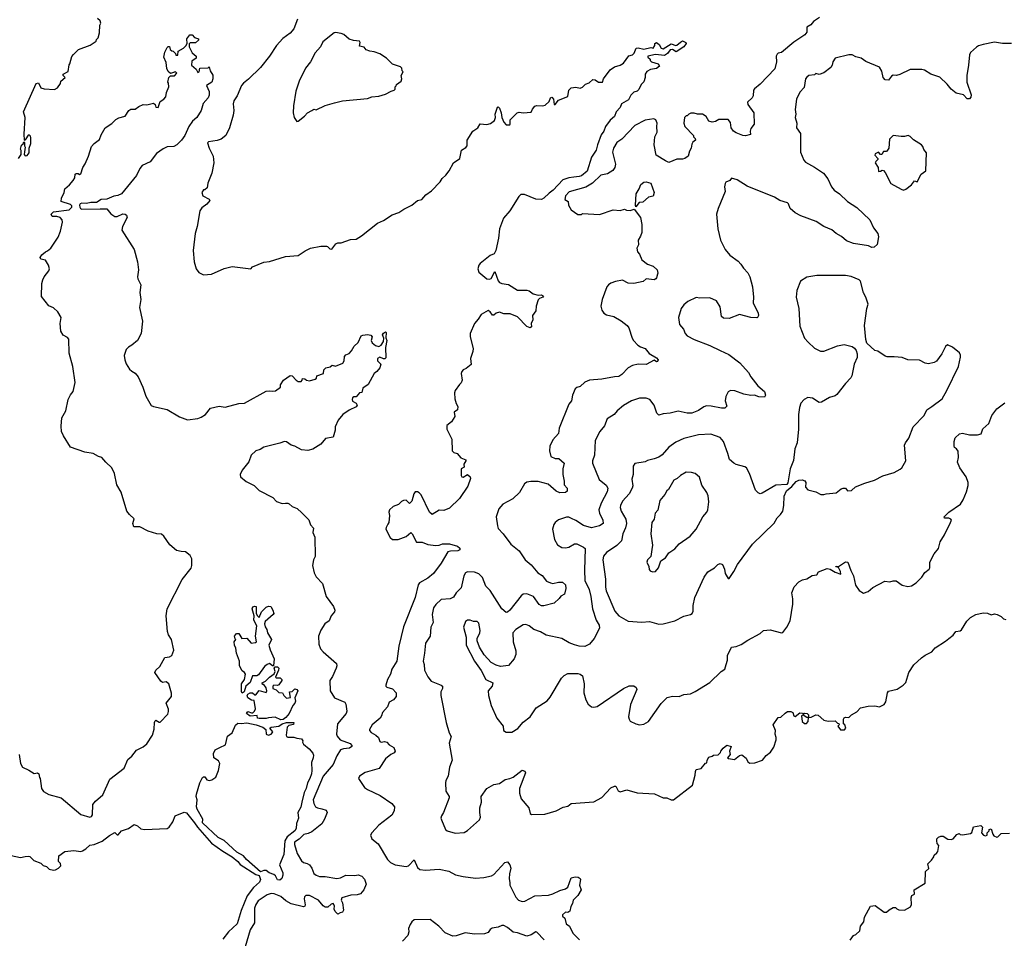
# Model space of a CAD drawing. Extents: x 2087054 to 2277909, y 548907 to 753496.
# Tile 387 of 444: x 2253369 to 2262022, y 641119 to 649194. Entities that reach past the tile are written whole.
import ezdxf

# ---------------------------------------------------------------- set-up
doc = ezdxf.new("R2010")
doc.units = 0

msp = doc.modelspace()

# ---------------------------------------------------------------- linework, layer by layer
at = {"layer": '0CON20XD'}
for points in [[(2253411.7, 648031.7), (2253408.3, 648008.3), (2253418.3, 647998.3), (2253435, 648000), (2253452.5, 648025), (2253452.5, 648065), (2253467.5, 648105), (2253467.5, 648155), (2253465, 648170), (2253455, 648180), (2253445, 648180), (2253421.7, 648148.3), (2253418.3, 648131.7), (2253410, 648135), (2253407.5, 648187.5), (2253418, 648335), (2253403.3, 648385), (2253515, 648632.5), (2253535, 648640), (2253554.1, 648594.1), (2253583, 648587), (2253675, 648580), (2253700, 648595), (2253727, 648633), (2253730, 648655), (2253770, 648685), (2253750, 648705), (2253750, 648715), (2253795, 648740), (2253803, 648797), (2253810, 648805), (2253828.3, 648871.7), (2253840.7, 648889.3), (2253885, 648932.5), (2253988.8, 648971.2), (2254040, 649005), (2254045, 649020), (2254060, 649035), (2254071.7, 649078.3), (2254072.5, 649145), (2254082.5, 649165), (2254077.5, 649185), (2254054.3, 649204.3)], [(2255811.1, 649198.9), (2255777.5, 649115), (2255747.1, 649075), (2255682.2, 649027.8), (2255627, 648967), (2255564.5, 648875), (2255485.4, 648774.7), (2255379.8, 648670.2), (2255335, 648636.7), (2255318.2, 648615), (2255280, 648525), (2255249.6, 648480.5), (2255244.3, 648455), (2255250.5, 648395), (2255245.7, 648355.7), (2255214.2, 648245), (2255180, 648175), (2255140, 648145), (2255105, 648132.5), (2255028.3, 648121.7), (2255018.3, 648111.7), (2255034, 648065), (2255070, 647995), (2255075.8, 647935), (2255058.8, 647845), (2255023, 647757), (2255017.5, 647715), (2254995, 647700), (2254985, 647700), (2254970, 647675), (2254977.5, 647645), (2255035, 647616), (2255038.8, 647605), (2255015, 647574), (2254969.2, 647540.8), (2254953.3, 647515), (2254928.8, 647375), (2254910.8, 647315), (2254894.2, 647165), (2254902, 647065), (2254918.8, 647005), (2254942.7, 646972.7), (2254985, 646951.2), (2255055, 646958), (2255165, 647005.8), (2255235, 647024), (2255400, 647005), (2255415, 647022.5), (2255515, 647063.3), (2255565, 647070), (2255705, 647113.8), (2255815, 647122.5), (2255876.4, 647163.6), (2255925, 647186.7), (2256015, 647202.5), (2256065, 647202.5), (2256075, 647200), (2256095, 647180), (2256111.7, 647178.3), (2256147, 647223), (2256165, 647232.5), (2256195, 647233.3), (2256275, 647262.5), (2256325, 647266.2), (2256374.3, 647295.7), (2256513.9, 647406.1), (2256565, 647430), (2256641.7, 647478.3), (2256700.7, 647499.3), (2256745, 647530), (2256815, 647563.3), (2256864.3, 647605.7), (2256903.3, 647615), (2256937.5, 647655), (2256988.7, 647691.3), (2257065, 647770), (2257081.7, 647798.3), (2257115, 647826.7), (2257143.8, 647865), (2257182, 647935), (2257237.5, 647975), (2257252.3, 648047.7), (2257288.8, 648071.2), (2257300, 648085), (2257301.2, 648135), (2257352.5, 648215), (2257395.9, 648244.1), (2257415, 648277.5), (2257475, 648272.5), (2257507, 648283), (2257543, 648307), (2257551.2, 648335), (2257548, 648365), (2257567.5, 648425), (2257575, 648428.8), (2257585, 648417.5), (2257601.2, 648375), (2257606.2, 648335), (2257625, 648292.5), (2257645, 648270), (2257675, 648270), (2257680, 648275), (2257680, 648315), (2257700, 648335), (2257740, 648375), (2257758.3, 648381.7), (2257795, 648376.7), (2257865, 648380), (2257875, 648407.5), (2257896.4, 648433.6), (2257915, 648440), (2257965, 648437.5), (2257986.1, 648443.9), (2258022.5, 648475), (2258033.9, 648506.1), (2258045, 648512.5), (2258060, 648495), (2258065, 648450), (2258075, 648447.5), (2258105, 648487.5), (2258185, 648520), (2258193.8, 648575), (2258215, 648596.7), (2258255, 648600), (2258295, 648593.3), (2258315, 648600), (2258341.2, 648628.8), (2258375, 648640), (2258405, 648670), (2258425, 648666.7), (2258455, 648643.8), (2258490, 648645), (2258500, 648675), (2258558.8, 648755), (2258595, 648780), (2258645.8, 648794.2), (2258675, 648812), (2258722.9, 648877.1), (2258755, 648886.2), (2258769.6, 648900.5), (2258787.5, 648945), (2258805, 648948), (2258855, 648936.2), (2258915, 648950), (2258937, 648943), (2258951.7, 648968.3), (2258950, 648985), (2258965, 648992.5), (2258987.5, 648975), (2259006.7, 648945), (2259025, 648939.2), (2259095, 648981.4), (2259135, 648966.7), (2259145, 648970), (2259175, 648997.5), (2259195, 649007.5), (2259222.5, 648995), (2259226.4, 648986.4), (2259205.6, 648954.4), (2259138.3, 648911.7), (2259105, 648931.2), (2259085, 648930), (2259061.7, 648898.3), (2259035, 648880), (2258955, 648888.8), (2258890, 648875), (2258890, 648865), (2258908.3, 648848.3), (2258910, 648835), (2258920, 648825), (2258980, 648805), (2258992.5, 648785), (2258965.8, 648764.2), (2258913.6, 648756.4), (2258880.4, 648739.5), (2258866.2, 648715), (2258865.8, 648685), (2258855, 648647.5), (2258830, 648625), (2258810.3, 648579.7), (2258795, 648566), (2258765, 648558), (2258739.1, 648530.9), (2258719.6, 648490.4), (2258657.5, 648455), (2258647.2, 648422.8), (2258610.8, 648385), (2258595, 648344.2), (2258559.1, 648310.9), (2258517.5, 648255), (2258503.8, 648215), (2258479.2, 648180.8), (2258445.4, 648095), (2258435, 648048), (2258395.4, 647984.6), (2258355, 647864.2), (2258305, 647823.2), (2258284.7, 647815.3), (2258238.8, 647811.2), (2258194.5, 647805.5), (2258143.3, 647786.7), (2258058.5, 647695), (2258020.9, 647669.1), (2257975.5, 647625), (2257955, 647614.6), (2257905, 647617.3), (2257805, 647658.2), (2257772.2, 647657.8), (2257755, 647639.4), (2257677.1, 647512.9), (2257621.7, 647448.3), (2257585.4, 647355), (2257576.4, 647275), (2257552.5, 647165), (2257540, 647135), (2257505, 647121.2), (2257415, 647052.5), (2257402.9, 647035), (2257396, 647005), (2257404, 646975), (2257475.6, 646915.6), (2257496.9, 646913.1), (2257511.2, 646918.8), (2257545, 646980), (2257575, 646900), (2257585, 646884), (2257605.7, 646875.7), (2257665, 646866.9), (2257745, 646815.7), (2257826.1, 646816.1), (2257845, 646810), (2257880, 646785), (2257925, 646773.3), (2257955.9, 646775.9), (2257972.5, 646765), (2257966.7, 646755), (2257936, 646744), (2257925, 646732.5), (2257908, 646675), (2257906.2, 646635), (2257876.2, 646595), (2257877.5, 646555), (2257863.8, 646525), (2257867.5, 646495), (2257855, 646486.7), (2257825, 646497.5), (2257745, 646583.3), (2257679.3, 646609.3), (2257625, 646608.8), (2257585, 646624), (2257557.5, 646615), (2257535, 646597.5), (2257525, 646597.5), (2257503.8, 646625), (2257485, 646638), (2257425.9, 646604.1), (2257398.8, 646561.2), (2257365, 646523.3), (2257328, 646435), (2257327.5, 646405), (2257354, 646305), (2257352.3, 646277.7), (2257330.6, 646215), (2257336.4, 646163.6), (2257293.3, 646126.7), (2257265, 646116), (2257255, 646102.5), (2257250, 646085), (2257257.5, 646025), (2257248.3, 646001.7), (2257235, 645987.5), (2257196.7, 645935), (2257191.2, 645915), (2257191.7, 645861.7), (2257205, 645820), (2257220, 645795), (2257217.5, 645765), (2257187.5, 645745), (2257192.5, 645705), (2257165, 645660), (2257123, 645627), (2257122.5, 645595), (2257166.4, 645506.4), (2257170, 645405), (2257185, 645390), (2257215, 645380), (2257245, 645343.3), (2257290, 645325), (2257290, 645315), (2257271.7, 645288.3), (2257275, 645260), (2257250, 645245), (2257248.3, 645188.3), (2257255, 645176.7), (2257265, 645173.3), (2257305, 645197.5), (2257326.7, 645175), (2257329.3, 645160.7), (2257306.7, 645095), (2257235, 644986.7), (2257145, 644901.2), (2257095, 644881.2), (2257055, 644882.5), (2256995, 644843.3), (2256970, 644865), (2256896.1, 645016.1), (2256880, 645035), (2256865, 645042.5), (2256845, 645042.5), (2256832.7, 645027.3), (2256815, 644962.5), (2256795, 644940), (2256765, 644970), (2256743, 644967), (2256725, 644960), (2256697, 644933), (2256650, 644915), (2256620, 644885), (2256612.5, 644865), (2256617.5, 644835), (2256612.5, 644775), (2256605, 644760), (2256588.3, 644731.7), (2256587.5, 644715), (2256623.9, 644643.9), (2256645, 644626.2), (2256695, 644626), (2256765, 644650.8), (2256805, 644686.7), (2256819.2, 644675), (2256855, 644602), (2256905, 644600.8), (2256955, 644581.4), (2257025, 644571.5), (2257055.9, 644574.1), (2257085, 644586.9), (2257145, 644587.8), (2257217.6, 644567.6), (2257238.3, 644548.3), (2257236.2, 644535), (2257220, 644525), (2257155, 644522.9), (2257130.8, 644515), (2257074, 644416), (2257005, 644326), (2256955, 644285.7), (2256882, 644245), (2256871.9, 644225), (2256845.3, 644114.7), (2256742.4, 643857.6), (2256702.4, 643687.6), (2256683.3, 643555), (2256638.8, 643485), (2256627.5, 643442.5), (2256600, 643395), (2256586.7, 643345), (2256586.7, 643335), (2256595, 643326.7), (2256645, 643313.3), (2256676.5, 643276.5), (2256677.5, 643245), (2256655, 643216), (2256616, 643195), (2256602, 643155), (2256556.7, 643105), (2256550, 643075), (2256536.7, 643055), (2256467.8, 642995), (2256444.5, 642955), (2256444.6, 642944.6), (2256457.2, 642927.2), (2256499.2, 642905), (2256521.4, 642885), (2256535, 642850), (2256545, 642844.4), (2256575, 642850), (2256594.1, 642844.1), (2256615, 642820), (2256657, 642797), (2256670, 642765), (2256660.3, 642749.7), (2256631.2, 642735), (2256585, 642696.7), (2256527.3, 642612.7), (2256404.2, 642575.8), (2256356.4, 642543.6), (2256347.5, 642525), (2256398.8, 642445), (2256425, 642426), (2256535.5, 642375.5), (2256638.8, 642305), (2256662, 642275), (2256660.4, 642239.5), (2256638.3, 642201.7), (2256526.2, 642115), (2256465, 642046.7), (2256453.3, 642025), (2256463.3, 641995), (2256519.1, 641949.1), (2256602.4, 641812.4), (2256628.8, 641785), (2256667.5, 641765), (2256765, 641750.6), (2256785, 641757.1), (2256835, 641810), (2256865, 641741.4), (2256885, 641724.6), (2256935, 641717.3), (2257055, 641726.7), (2257139.1, 641709.1), (2257197.9, 641677.9), (2257265, 641663.5)], [(2260396.2, 649215), (2260345, 649178.8), (2260320.4, 649149.5), (2260285, 649128.8), (2260285.8, 649085), (2260268.1, 649061.9), (2260172.6, 648997.4), (2260065, 648906.2), (2260035, 648900), (2260025, 648892), (2260016.9, 648875), (2260019.4, 648825), (2260005, 648763.8), (2259875, 648626.7), (2259825, 648587.5), (2259816.7, 648575), (2259813.3, 648525), (2259805, 648507.5), (2259765, 648470), (2259769.3, 648449.3), (2259822, 648375), (2259823, 648277), (2259793, 648237), (2259787.5, 648215), (2259790, 648185), (2259747.5, 648172.5), (2259725, 648177.5), (2259665, 648198.8), (2259641.2, 648215), (2259621.2, 648245), (2259615, 648290), (2259595, 648317.5), (2259513.9, 648316.1), (2259485, 648298.8), (2259454.1, 648294.1), (2259425, 648302.5), (2259403, 648343), (2259370, 648365), (2259325, 648363.3), (2259295, 648372.5), (2259268.3, 648371.7), (2259250, 648365), (2259235, 648350), (2259225, 648350), (2259210, 648335), (2259206.7, 648285), (2259213.8, 648255), (2259290, 648175), (2259290, 648165), (2259305, 648150), (2259307.5, 648135), (2259283.6, 648116.4), (2259275, 648100), (2259270, 648065), (2259255, 648040), (2259243.3, 647995), (2259215, 647973.3), (2259193, 647967), (2259145, 647967.5), (2259075, 647940), (2259045, 647952.5), (2258963.6, 648003.6), (2258946.2, 648095), (2258950.8, 648165), (2258970, 648205), (2258967.5, 648255), (2258972.5, 648285), (2258960, 648315), (2258941.7, 648321.7), (2258865, 648310), (2258776, 648265), (2258659.2, 648145), (2258616.9, 648115), (2258587.8, 648065), (2258579.7, 648030.3), (2258604.3, 647925), (2258599.2, 647895), (2258581.7, 647868.3), (2258535, 647838.6), (2258475, 647826.7), (2258403.8, 647756.2), (2258345, 647721.5), (2258197.9, 647682.1), (2258165.8, 647645), (2258160, 647615), (2258190, 647595), (2258192.5, 647565), (2258215, 647522.5), (2258275, 647482.5), (2258305, 647482.5), (2258315, 647490), (2258465, 647482.5), (2258585, 647523.3), (2258645, 647517.5), (2258685, 647530), (2258700.7, 647520.7), (2258735, 647516.7), (2258768.3, 647528.3), (2258823.3, 647455), (2258837.5, 647395), (2258836.1, 647323.9), (2258825, 647290), (2258803.9, 647256.1), (2258805.9, 647214.1), (2258793.8, 647185), (2258798.8, 647155), (2258815, 647132.5), (2258835, 647083.3), (2258885, 647043.8), (2258935, 647026.7), (2258972.5, 646995), (2258977.5, 646965), (2258973, 646957), (2258966.7, 646925), (2258960, 646915), (2258945, 646908.8), (2258875, 646916.2), (2258847.3, 646892.7), (2258765, 646875.8), (2258715, 646878), (2258665, 646903.3), (2258605, 646893.3), (2258565, 646878.8), (2258543.3, 646865), (2258528, 646845), (2258486.7, 646735), (2258477.5, 646675), (2258485, 646640), (2258502.5, 646615), (2258525, 646601.2), (2258590, 646585), (2258655, 646545.8), (2258706.7, 646505), (2258721.2, 646485), (2258751.2, 646395), (2258764, 646375), (2258802.6, 646332.6), (2258825, 646318), (2258866.7, 646305), (2258901.2, 646261.2), (2258965, 646222.5), (2258980, 646205), (2258975, 646190), (2258965, 646187.5), (2258945, 646200), (2258875, 646162.5), (2258805, 646166), (2258754.3, 646155.7), (2258715.7, 646134.3), (2258661.2, 646075), (2258635, 646057.5), (2258595, 646056.2), (2258483.6, 646033.6), (2258377.5, 646025), (2258335, 646006.7), (2258295, 645971.2), (2258265, 645961.2), (2258251.2, 645948.8), (2258227.7, 645892.3), (2258218.8, 645845), (2258194.4, 645815.6), (2258110, 645605), (2258103.9, 645556.1), (2258055, 645500), (2258029.2, 645445), (2258026, 645405), (2258037.5, 645355), (2258075, 645336.7), (2258107.7, 645337.7), (2258153.8, 645295), (2258142.5, 645245), (2258141.4, 645195), (2258153.6, 645136.4), (2258153.3, 645105), (2258178.8, 645075), (2258180.7, 645049.3), (2258165, 645038), (2258115, 645034.2), (2258085, 645050.8), (2258011.9, 645111.9), (2257925, 645134.4), (2257860, 645135), (2257825, 645127.5), (2257806.2, 645115), (2257761.7, 645038.3), (2257701.7, 644981.7), (2257615, 644936.7), (2257580, 644895), (2257556.4, 644823.6), (2257566.7, 644745), (2257575, 644722.5), (2257618.8, 644675), (2257683.8, 644585), (2257759.2, 644525), (2257810.8, 644445), (2257862.6, 644402.6), (2257922.4, 644332.4), (2257959.7, 644309.7), (2257999.7, 644259.7), (2258032.6, 644242.6), (2258055, 644239.4), (2258105, 644250), (2258138.8, 644248.8), (2258165.7, 644225), (2258169.2, 644195), (2258157.5, 644145), (2258125, 644127.5), (2258110, 644105), (2258065.8, 644064.2), (2257975, 644040.6), (2257955, 644041.4), (2257935, 644054.3), (2257885, 644122.9), (2257825, 644145.8), (2257795, 644145.7), (2257775, 644130.8), (2257676, 644004), (2257656.2, 643985), (2257645, 643984.3), (2257605, 644016.2), (2257505, 644178), (2257465.5, 644215.5), (2257435, 644292), (2257405, 644324.2), (2257365, 644338.9), (2257305, 644340.8), (2257287.9, 644332.1), (2257273.6, 644305), (2257250.1, 644199.9), (2257204.6, 644155.4), (2257181.7, 644118.3), (2257153.5, 644103.5), (2257073.7, 644096.3), (2257025.5, 644054.5), (2257005.6, 644024.4), (2256992.9, 643965), (2257002.5, 643895), (2256982.2, 643855), (2256975.5, 643775), (2256934.2, 643715), (2256927.8, 643625), (2256914.5, 643555), (2256924.3, 643525), (2256927.1, 643475), (2256955, 643416.2), (2256985, 643379.4), (2257074, 643345), (2257084, 643335), (2257085.8, 643315), (2257068.6, 643285), (2257070, 643255), (2257117.3, 643017.3), (2257144, 642925), (2257161.7, 642891.7), (2257142.9, 642835), (2257169.2, 642685), (2257146, 642625), (2257133.3, 642545), (2257113.3, 642505), (2257110, 642485), (2257113.6, 642413.6), (2257142.5, 642365), (2257142.5, 642355), (2257093.3, 642225), (2257076.7, 642195), (2257070, 642175), (2257075, 642160), (2257112.5, 642075), (2257125, 642062.5), (2257195, 642043.3), (2257275, 642050), (2257305, 642066.7), (2257410.4, 642159.5), (2257417.5, 642185), (2257411.4, 642225), (2257413.5, 642266.5), (2257426.5, 642315), (2257425.7, 642365), (2257474.3, 642435.7), (2257535, 642471.2), (2257585, 642479.2), (2257635, 642515.8), (2257675, 642522.9), (2257705, 642535.8), (2257785, 642596.7), (2257809.3, 642589.3), (2257813.3, 642575), (2257761.5, 642435), (2257761.5, 642395), (2257775, 642344), (2257843.3, 642265), (2257856.4, 642216.4), (2257866.7, 642206.7), (2257985, 642210), (2258085, 642240.6), (2258145, 642272.9), (2258185, 642282), (2258215, 642303.8), (2258415, 642320), (2258485, 642357.5), (2258565, 642443.3), (2258595, 642457.5), (2258607, 642457)], [(2253363.9, 642733.9), (2253376.7, 642655), (2253392.5, 642625), (2253448.3, 642598.3), (2253495, 642567.5), (2253525, 642572.5), (2253537.5, 642565), (2253543, 642533), (2253550, 642525), (2253560, 642435), (2253578.3, 642408.3), (2253624.2, 642384.2), (2253735, 642353.8), (2253905, 642207.1), (2253986.9, 642183.1), (2253999.7, 642190.3), (2254008, 642205), (2254013.3, 642295), (2254036.1, 642323.9), (2254100.4, 642379.5), (2254161.2, 642518.8), (2254287.5, 642615), (2254319.7, 642690.3), (2254355, 642721.2), (2254396.8, 642773.2), (2254455, 642802.5), (2254485, 642828), (2254536.5, 642903.5), (2254551.2, 642958.8), (2254553.2, 643016.8), (2254558.8, 643031.2), (2254565, 643036), (2254595, 643019.2), (2254605, 643020), (2254671.2, 643088.8), (2254677.7, 643112.3), (2254676, 643134), (2254656.2, 643185), (2254702.5, 643245), (2254702.5, 643275), (2254680, 643355), (2254655, 643372.5), (2254625, 643368.8), (2254608.3, 643378.3), (2254556, 643455), (2254565, 643476.7), (2254600.7, 643509.3), (2254645, 643587.5), (2254687, 643593), (2254706.2, 643603.8), (2254723, 643653), (2254703.3, 643745), (2254676.4, 643786.4), (2254666.7, 643815), (2254657.5, 643955), (2254666.4, 644015), (2254797.8, 644272.2), (2254875, 644374), (2254883.1, 644395), (2254881.8, 644455), (2254867.9, 644485), (2254825, 644515.3), (2254788.2, 644518.2), (2254748.3, 644528.3), (2254688.8, 644578.8), (2254635, 644654.5), (2254615, 644671.8), (2254575, 644674.6), (2254496.7, 644696.7), (2254425, 644735.8), (2254372.5, 644735), (2254364.1, 644764.1), (2254375.8, 644805.8), (2254334.1, 644844.1), (2254311.1, 644875), (2254262.3, 645042.3), (2254223.3, 645105), (2254201.2, 645205), (2254177.5, 645255), (2254124.7, 645304.7), (2254092, 645345), (2254063, 645353.1), (2254015, 645380.5), (2253942.1, 645392.1), (2253815, 645436.2), (2253752.9, 645535), (2253737.5, 645575), (2253735, 645620), (2253740.8, 645695), (2253773.2, 645756.8), (2253794, 645855), (2253815, 645896.7), (2253838, 645925), (2253857.5, 646005), (2253835.9, 646145), (2253802.6, 646262.6), (2253800.6, 646385), (2253790.7, 646400.7), (2253750.8, 646420.8), (2253732, 646455), (2253726.2, 646525), (2253735, 646577.5), (2253705.8, 646625), (2253665, 646660), (2253625, 646679.2), (2253561.7, 646761.7), (2253564.5, 646875), (2253571.4, 646908.6), (2253582.9, 646935), (2253625, 646987.5), (2253630.8, 647005), (2253623.6, 647035), (2253595, 647080.8), (2253555, 647090.6), (2253548.9, 647105), (2253565, 647128.6), (2253596.2, 647155), (2253615, 647162.5), (2253643.1, 647186.9), (2253706.4, 647283.6), (2253726.6, 647335), (2253745.3, 647415), (2253742.5, 647435), (2253725.3, 647455.3), (2253695.4, 647464.6), (2253655, 647464.5), (2253645.8, 647485), (2253666.7, 647505), (2253805, 647523.1), (2253828.4, 647545), (2253826.9, 647556.9), (2253815, 647569.2), (2253732.5, 647595), (2253736, 647625), (2253758.8, 647675), (2253765, 647707.5), (2253808.3, 647741.7), (2253840.4, 647779.5), (2253853.3, 647805), (2253857.5, 647835), (2253865, 647842.5), (2253881.7, 647841.7), (2253895, 647833.3), (2253905, 647840), (2253924, 647895), (2253945, 647926.7), (2253974.2, 647995), (2254000.7, 648079.3), (2254023, 648107), (2254069.8, 648140.2), (2254085, 648181.2), (2254120, 648245), (2254178.3, 648281.7), (2254215, 648318), (2254240.7, 648330.7), (2254297.5, 648345), (2254327.5, 648395), (2254345, 648406.7), (2254385, 648407.5), (2254415, 648430), (2254455, 648447.5), (2254485, 648446.7), (2254545, 648460), (2254558.3, 648448.3), (2254564.1, 648424.1), (2254585, 648423.3), (2254603.3, 648475), (2254635.6, 648494.4), (2254653.8, 648515), (2254660, 648555), (2254680, 648605), (2254677.5, 648635), (2254670, 648645), (2254680, 648685), (2254695, 648700), (2254728.3, 648701.7), (2254750, 648725), (2254735, 648740), (2254728.3, 648731.7), (2254695, 648720), (2254675, 648740), (2254663.3, 648765), (2254657, 648817), (2254636.7, 648865), (2254645, 648910), (2254665, 648950), (2254675, 648960), (2254685, 648960), (2254691.7, 648931.7), (2254705, 648920), (2254718.3, 648918.3), (2254738.3, 648898.3), (2254741.7, 648881.7), (2254758.3, 648881.7), (2254761.7, 648918.3), (2254810, 648945), (2254830, 648965), (2254840, 648985), (2254837.5, 649025), (2254865, 649060), (2254885, 649060), (2254905, 649037.5), (2254940, 649025), (2254940, 649015), (2254915, 648990), (2254868.3, 648991.7), (2254858.3, 648981.7), (2254857.5, 648955), (2254883.9, 648903.9), (2254920, 648875), (2254920, 648855), (2254881.7, 648828.3), (2254880, 648795), (2254920, 648760), (2254935, 648730), (2254947.5, 648735), (2254951.7, 648768.3), (2255025, 648770), (2255035, 648780), (2255042.5, 648745), (2255065, 648707.5), (2255066.9, 648675), (2255058.8, 648645), (2255010, 648615), (2255033.8, 648563.8), (2255035, 648530), (2255025, 648506), (2254982.5, 648457.5), (2254964.3, 648395), (2254925, 648333.3), (2254886.7, 648303.3), (2254854.2, 648255.8), (2254820.8, 648175), (2254792, 648135), (2254750, 648095), (2254725, 648080.6), (2254665, 648076), (2254630.3, 648059.7), (2254571.3, 648018.7), (2254515.8, 647944.2), (2254445, 647912.5), (2254424.1, 647885.9), (2254396.2, 647825), (2254265, 647662.5), (2254231.7, 647648.3), (2254195, 647642), (2254135, 647615.8), (2254085, 647612.5), (2254045, 647586.8), (2253995, 647587.8), (2253955, 647578.8), (2253915, 647582.9), (2253900.5, 647575), (2253894.6, 647565), (2253896.4, 647545), (2253903.6, 647533.6), (2253915, 647529.1), (2254076.9, 647533.1), (2254135, 647533.1), (2254169.1, 647489.1), (2254205, 647463.8), (2254225, 647463.3), (2254275, 647488), (2254295, 647486.2), (2254306.7, 647475), (2254313.3, 647455), (2254272.3, 647377.7), (2254266.7, 647345), (2254374.2, 647174.2), (2254405.8, 647065), (2254411.9, 646995), (2254404.3, 646934.3), (2254407.5, 646915), (2254434.2, 646865), (2254424.3, 646795), (2254434.5, 646735), (2254422.9, 646665), (2254447.8, 646545), (2254437.1, 646435), (2254403.3, 646375), (2254355, 646332.5), (2254325, 646316), (2254305.7, 646294.3), (2254287.9, 646242.1), (2254291.8, 646205), (2254305, 646170), (2254335, 646123.3), (2254355, 646103.5), (2254385, 646086.7), (2254409.6, 646055), (2254451.8, 645965), (2254477.5, 645885), (2254525, 645804.2), (2254545, 645794.2), (2254665, 645767.5), (2254772.3, 645702.3), (2254845, 645678), (2254935, 645687.1), (2254965, 645700.8), (2255002, 645725), (2255045, 645780), (2255122.5, 645797.5), (2255175, 645786.9), (2255295, 645820), (2255345, 645822.5), (2255535, 645930), (2255563, 645933), (2255595, 645927.5), (2255617.7, 645932.3), (2255660, 645965), (2255660, 645985), (2255687.5, 646025), (2255745, 646066.7), (2255765, 646062.5), (2255797.5, 646025), (2255815, 646013.8), (2255842.5, 646015), (2255852.5, 646025), (2255855, 646040), (2255875, 646037.5), (2255890, 646025), (2255915, 646020), (2255966, 646034), (2255976.2, 646043.8), (2255980, 646065), (2256037.5, 646085), (2256043, 646117), (2256060, 646135), (2256096.2, 646143.8), (2256115, 646157.5), (2256145, 646147.5), (2256208.8, 646175), (2256221.2, 646195), (2256222.5, 646235), (2256235, 646247.5), (2256265, 646260), (2256286.4, 646283.6), (2256307.5, 646325), (2256343.6, 646356.4), (2256370, 646415), (2256385, 646422.5), (2256425, 646426.7), (2256455, 646422.5), (2256467.5, 646405), (2256458.8, 646375), (2256466.2, 646355), (2256495, 646330), (2256525, 646321.2), (2256547.1, 646332.9), (2256566.7, 646365), (2256570, 646395), (2256557.5, 646425), (2256565, 646437.5), (2256585, 646450), (2256590, 646445), (2256587, 646397), (2256596.7, 646375), (2256583, 646313), (2256587, 646223), (2256577, 646213), (2256565, 646212.5), (2256535, 646227.5), (2256513.9, 646216.1), (2256513.3, 646195), (2256542.5, 646165), (2256533.3, 646135), (2256507.7, 646102.3), (2256483.3, 646085), (2256431.7, 645988.3), (2256386, 645955), (2256375, 645916.7), (2256355, 645914), (2256325, 645880), (2256305, 645878), (2256295, 645870), (2256290.8, 645855), (2256295, 645840), (2256325, 645823.8), (2256336, 645805), (2256325, 645790), (2256265, 645761.2), (2256208.8, 645725), (2256167.3, 645672.7), (2256142.5, 645615), (2256142.5, 645585), (2256123.3, 645525), (2256056.2, 645513.8), (2256015.9, 645464.1), (2255945, 645418), (2255902.7, 645407.3), (2255844.4, 645414.4), (2255787.5, 645445), (2255755, 645454.3), (2255715, 645484.4), (2255695, 645486.8), (2255655, 645470.4), (2255514.4, 645435.6), (2255483.4, 645416.6), (2255445, 645404), (2255402.7, 645365), (2255381.7, 645308.3), (2255325.5, 645235), (2255308, 645195), (2255310, 645175), (2255360.6, 645135), (2255428.3, 645098.3), (2255475, 645055.6), (2255595, 644995.5), (2255625, 644957.8), (2255675, 644940.5), (2255705, 644943.5), (2255724.5, 644944.5), (2255738.2, 644938.2), (2255764, 644915), (2255806.3, 644896.3), (2255849.8, 644859.8), (2255909.3, 644799.2), (2255925, 644753.8), (2255951.2, 644725), (2255944.4, 644685), (2255962.1, 644645), (2255964.4, 644475.6), (2255952.2, 644445), (2255943.6, 644395), (2255957, 644333), (2255975, 644295.6), (2256029.3, 644239.3), (2256062.9, 644125), (2256126.1, 644035), (2256138.5, 644005), (2256135, 643988), (2256107.5, 643955), (2256088.8, 643911.2), (2256051.4, 643885), (2256015, 643828), (2255995.3, 643775), (2255997.2, 643705), (2256012.9, 643665), (2256035, 643636.7), (2256154.6, 643534.5), (2256157.3, 643515), (2256150.8, 643495), (2256118.3, 643421.7), (2256094.6, 643385), (2256097.1, 643295), (2256135, 643232.9), (2256227.5, 643195), (2256236.6, 643176.6), (2256243.8, 643115), (2256237.5, 643095), (2256162.2, 643005), (2256153.1, 642915), (2256159.2, 642895), (2256184, 642865), (2256272.5, 642832.5), (2256287.9, 642815), (2256287.5, 642805), (2256268.3, 642791.7), (2256213.3, 642785), (2256189.4, 642775), (2256157, 642723), (2256122.5, 642647.5), (2256036.5, 642545), (2255948.8, 642335), (2255953.8, 642303.8), (2255970, 642275), (2255985.5, 642265.5), (2256025, 642257.5)], [(2255805, 648300), (2255815, 648302.5), (2255871.2, 648345), (2255898.8, 648375), (2255935, 648397.5), (2255955, 648407.5), (2255975, 648402.5), (2256055, 648438.8), (2256135, 648463.8), (2256205, 648481.2), (2256425, 648502.5), (2256465, 648517.5), (2256525, 648522.5), (2256585, 648540), (2256633, 648567), (2256660, 648575), (2256670, 648585), (2256670, 648605), (2256678.3, 648611.7), (2256680, 648625), (2256720, 648655), (2256727.5, 648675), (2256720, 648705), (2256740, 648735), (2256730, 648745), (2256728.3, 648768.3), (2256715, 648780), (2256645, 648802.5), (2256592.5, 648855), (2256533.6, 648893.6), (2256485, 648912.5), (2256445, 648917.5), (2256415, 648930), (2256395, 648952.5), (2256355, 648962.5), (2256360, 648995), (2256356.2, 649006.2), (2256302.3, 649012.3), (2256265, 649023.8), (2256217.5, 649065), (2256195, 649073.8), (2256145, 649081.2), (2256132.3, 649077.7), (2256031.7, 648998.3), (2256013.3, 648955), (2255965.9, 648904.1), (2255926, 648824), (2255880.4, 648769.5), (2255826.2, 648655), (2255796.2, 648565), (2255773.9, 648436.1), (2255772.5, 648375), (2255780, 648335), (2255805, 648300)], [(2262083.9, 648986.1), (2262005, 648983.8), (2261935, 648996.2), (2261835, 648975.7), (2261795, 648964.2), (2261777.8, 648952.2), (2261726, 648905), (2261715, 648886.7), (2261708.4, 648795), (2261692.5, 648702.5), (2261692.9, 648645), (2261730.8, 648535), (2261727.7, 648512.3), (2261715, 648500), (2261695, 648497.5), (2261663.6, 648533.6), (2261598.7, 648548.7), (2261554.7, 648584.7), (2261518.6, 648628.5), (2261455, 648688), (2261375, 648716.2), (2261319.6, 648749.5), (2261296.1, 648756.1), (2261195, 648756.7), (2261105, 648711.2), (2261075, 648703.8), (2261044.2, 648705.8), (2261031.7, 648698.3), (2261005, 648663.3), (2260975, 648666.2), (2260957.5, 648685), (2260945, 648742.5), (2260925, 648777.5), (2260805, 648826.2), (2260765, 648856.2), (2260718.3, 648868.3), (2260685, 648886.7), (2260655, 648886.2), (2260534.4, 648855.6), (2260513.8, 648825), (2260510, 648795), (2260496.7, 648775), (2260435, 648727.5), (2260395, 648712.5), (2260365, 648720), (2260355, 648710), (2260305, 648703.3), (2260285, 648688.8), (2260275.9, 648674.1), (2260261.7, 648598.3), (2260223.9, 648556.1), (2260196.2, 648495), (2260184, 648405), (2260190, 648365), (2260182.5, 648335), (2260199.2, 648285), (2260196.2, 648245), (2260230, 648195), (2260230.4, 648030.5), (2260259.3, 647959.3), (2260275, 647942.5), (2260355, 647898.8), (2260433.3, 647845), (2260471.2, 647795), (2260503.3, 647725), (2260526, 647695), (2260574.4, 647664.4), (2260642.5, 647595), (2260725, 647544.3), (2260840, 647435), (2260873.3, 647365), (2260911.2, 647315), (2260916, 647285), (2260903.3, 647216.7), (2260877.5, 647195), (2260857.7, 647192.3), (2260827.1, 647207.1), (2260695, 647227.8), (2260635, 647250), (2260589.8, 647289.8), (2260544.6, 647314.6), (2260506.4, 647346.4), (2260435.8, 647375.8), (2260368.9, 647418.9), (2260235, 647469.5), (2260185, 647496.7), (2260140, 647535), (2260125.8, 647575), (2260115, 647585.8), (2260050, 647605), (2260003.3, 647635), (2259762, 647732), (2259675, 647787.5), (2259625, 647800), (2259608.3, 647781.7), (2259575, 647766.2), (2259567.5, 647755), (2259562, 647725), (2259570, 647685), (2259506.2, 647535), (2259493.8, 647485), (2259503.8, 647355), (2259528.8, 647255), (2259570, 647175), (2259610, 647125), (2259681.7, 647071.7), (2259706.2, 647045), (2259728.7, 647008.7), (2259769.1, 646969.1), (2259786.5, 646935), (2259807.9, 646845), (2259816.7, 646755), (2259814.3, 646705), (2259860, 646615), (2259862.5, 646595), (2259853, 646577), (2259847.5, 646572.5), (2259795, 646576), (2259695, 646602), (2259605, 646568.8), (2259555, 646570), (2259536.7, 646585), (2259525, 646670), (2259493, 646723), (2259435, 646749.2), (2259345.9, 646745.9), (2259315, 646751.2), (2259241.7, 646718.3), (2259205, 646687.5), (2259183.3, 646655), (2259160, 646575), (2259168.8, 646515), (2259203.8, 646475), (2259218, 646435), (2259235.7, 646415.7), (2259295, 646382), (2259435, 646330.8), (2259525, 646285.8), (2259599.7, 646249.7), (2259697.6, 646177.6), (2259774.3, 646094.3), (2259793.8, 646055), (2259855, 645976.2), (2259913.8, 645925), (2259923.8, 645895), (2259915, 645877.5), (2259865, 645878.8), (2259825, 645892.5), (2259795, 645890), (2259733, 645903), (2259652.7, 645932.7), (2259615, 645934), (2259595, 645923.3), (2259575, 645882.5), (2259569.2, 645845), (2259583.6, 645796.4), (2259565, 645778.8), (2259535, 645779.2), (2259445, 645798.1), (2259405, 645798.9), (2259380.2, 645789.8), (2259335, 645758.2), (2259275, 645734.5), (2259235, 645734.6), (2259155, 645752.2), (2259085, 645734.4), (2259025, 645729.2), (2258985, 645716.7), (2258968.8, 645735), (2258945.8, 645805), (2258906.8, 645856.8)], [(2261135, 647696.7), (2261155, 647703.3), (2261206.4, 647743.6), (2261231.7, 647778.3), (2261255, 647770), (2261292.5, 647835), (2261332.5, 647865), (2261338.8, 648025), (2261313.9, 648053.9), (2261305, 648080), (2261293, 648093), (2261225, 648137.5), (2261195, 648167.5), (2261176.2, 648176.2), (2261145, 648166.7), (2261115, 648166.7), (2261045, 648177.5), (2261013.1, 648145), (2261005.7, 648065), (2260995, 648046.2), (2260985, 648036.7), (2260960, 648035), (2260945, 648010), (2260935, 648010), (2260915, 648030), (2260886.7, 648015), (2260883.9, 648003.9), (2260910, 647975), (2260910, 647965), (2260891.7, 647948.3), (2260887.5, 647935), (2260912.5, 647895), (2260915, 647860), (2260935, 647862.5), (2260948.3, 647871.7), (2260959.3, 647869.3), (2260975, 647850), (2261025, 647753.3), (2261115, 647703.3), (2261135, 647696.7)], [(2253360, 647975), (2253381.7, 648008.3), (2253382.5, 648045), (2253377.5, 648055), (2253385, 648090), (2253398.3, 648101.7), (2253405, 648120), (2253410, 648115), (2253410, 648085), (2253417.5, 648075), (2253411.7, 648031.7)], [(2258785, 647550), (2258780, 647565), (2258787, 647663), (2258813.6, 647706.4), (2258827.5, 647745), (2258853.9, 647766.1), (2258875, 647770), (2258915, 647757.5), (2258943.3, 647675), (2258936.1, 647643.9), (2258895, 647633.3), (2258845, 647590), (2258813, 647587), (2258785, 647550)], [(2258985, 643882), (2259025, 643884.3), (2259125, 643910), (2259205, 643951.1), (2259263.3, 643965), (2259277.5, 643975), (2259287.5, 643995), (2259288.1, 644045), (2259302.2, 644115), (2259385.3, 644294.7), (2259415, 644340.5), (2259475.4, 644374.7), (2259505, 644404.4), (2259525, 644414.3), (2259545.7, 644405), (2259564.2, 644365), (2259570, 644325), (2259595, 644282.5), (2259605, 644282.5), (2259645, 644342.5), (2259676.2, 644405), (2259810, 644585), (2260000.7, 644769.3), (2260024.4, 644815.6), (2260055, 644843.8), (2260075, 644873.3), (2260084.5, 644925), (2260088.6, 645005), (2260107.7, 645052.3), (2260155, 645090), (2260193.3, 645135), (2260215, 645146.2), (2260245, 645148.8), (2260269.6, 645139.5), (2260276.7, 645125), (2260274.2, 645084.2), (2260295, 645062), (2260365, 645043.8), (2260410.7, 645020.7), (2260435, 645020), (2260455, 645026.7), (2260545, 645033.8), (2260589.3, 645070.7), (2260607, 645077), (2260625, 645077.5), (2260645, 645053.3), (2260680, 645055), (2260715, 645086.7), (2260795, 645120), (2260880, 645145), (2260955, 645183.3), (2261055, 645213.3), (2261106.1, 645243.9), (2261122.5, 645255), (2261157.5, 645315), (2261144.5, 645455.5), (2261152, 645475), (2261184, 645515), (2261221.4, 645615), (2261316.2, 645715), (2261341.2, 645765), (2261385.8, 645794.2), (2261475, 645862.5), (2261515.6, 645934.4), (2261620, 646145), (2261636.4, 646226.4), (2261636.4, 646246.4), (2261627.5, 646265), (2261567.5, 646315), (2261523.6, 646336.4), (2261505, 646322.5), (2261472.3, 646257.7), (2261425, 646193.8), (2261405, 646180), (2261355, 646170), (2261325, 646176), (2261275, 646200), (2261175, 646203.1), (2261125, 646223.8), (2261055, 646232), (2260991.7, 646231.7), (2260975, 646236.7), (2260910.7, 646280.7), (2260885, 646286.7), (2260815, 646350), (2260803.6, 646383.6), (2260794, 646505), (2260813.9, 646656.1), (2260826.2, 646695), (2260806.2, 646755), (2260785, 646792.5), (2260758, 646895), (2260747.5, 646907.5), (2260675, 646936), (2260625, 646946), (2260375, 646946.7), (2260285, 646931.2), (2260230, 646895), (2260198.8, 646815), (2260193.8, 646755), (2260215.9, 646655.9), (2260225, 646500), (2260266.7, 646395), (2260298.3, 646358.3), (2260355, 646306.7), (2260405, 646280), (2260435, 646280), (2260555, 646328), (2260615, 646339.2), (2260685, 646321.2), (2260705.9, 646305.9), (2260720, 646285), (2260728.3, 646258.3), (2260728.8, 646225), (2260702, 646165), (2260680.8, 646065), (2260672, 646045), (2260626, 645995), (2260551.3, 645898.7), (2260535, 645887.5), (2260485.5, 645874.5), (2260415, 645830.8), (2260395, 645830), (2260335.9, 645865.9), (2260295, 645873.3), (2260264.1, 645855.9), (2260235, 645822.5), (2260221.4, 645785), (2260214.3, 645725), (2260214.3, 645595.7), (2260202.5, 645475), (2260181.7, 645421.7), (2260169.3, 645320.7), (2260140, 645245), (2260118.3, 645121.7), (2260110.7, 645109.3), (2260015, 645102.5), (2259895, 645031.2), (2259875, 645027.5), (2259860, 645035), (2259835, 645060), (2259783.8, 645205), (2259755.7, 645255.7), (2259742.5, 645265), (2259665, 645285.6), (2259646.2, 645296.2), (2259608.2, 645328.2), (2259591.5, 645381.5), (2259554.5, 645485), (2259525, 645520.6), (2259442, 645552), (2259335.5, 645545.5), (2259205, 645513.1), (2259135, 645479.4), (2259074.5, 645435.5), (2259015, 645368.8), (2258985, 645350), (2258945, 645333.3), (2258885, 645320), (2258865, 645306.2), (2258775, 645292.5), (2258760.7, 645269.3), (2258759.2, 645195), (2258748.6, 645155), (2258756.6, 645096.6), (2258752.7, 645075), (2258724.6, 645025.3), (2258665, 644962), (2258647.8, 644925), (2258645.5, 644905), (2258653.5, 644875), (2258695.5, 644805), (2258702.7, 644765), (2258693.3, 644726.7), (2258668.2, 644675), (2258658, 644612), (2258616.9, 644573.1), (2258525, 644511.2), (2258500.9, 644479.1), (2258493.1, 644445), (2258517.5, 644275), (2258516.7, 644205), (2258522.2, 644175), (2258598.9, 643995), (2258635, 643954.4), (2258715, 643906.7), (2258835, 643897.5), (2258905, 643903.8), (2258985, 643882)], [(2258906.8, 645856.8), (2258875, 645868), (2258815, 645867.5), (2258745, 645842.5), (2258675.8, 645804.2), (2258618.8, 645755), (2258593.8, 645725), (2258531.2, 645685), (2258508.8, 645625), (2258466.8, 645573.2), (2258427.5, 645495), (2258420.4, 645365), (2258401.4, 645315), (2258401.4, 645295), (2258462.2, 645152.2), (2258522.6, 645102.6), (2258537, 645077), (2258532.2, 645045), (2258479.6, 644945), (2258459.7, 644885), (2258463.9, 644855), (2258494.6, 644795), (2258495.7, 644764.3), (2258465, 644745.8), (2258395, 644727.5), (2258325, 644746.9), (2258255, 644792), (2258218.1, 644808.1), (2258195, 644820), (2258175, 644820.6), (2258105, 644798), (2258073.8, 644775), (2258062.7, 644757.3), (2258052, 644715), (2258068.8, 644625), (2258095, 644576.7), (2258134.2, 644554.2), (2258165, 644552), (2258195, 644558), (2258244.4, 644585.6), (2258265, 644587.5), (2258325, 644558.6), (2258339.2, 644545), (2258332, 644355), (2258334.6, 644264.7), (2258374.3, 644184.2), (2258388.6, 644125), (2258401.5, 644015), (2258435.4, 643915.4), (2258460.9, 643870.9), (2258464.3, 643845), (2258418, 643755), (2258375.8, 643704.2), (2258335.6, 643684.4), (2258285, 643687.5), (2258245, 643700), (2258197.6, 643717.6), (2258134.2, 643755.8), (2257995, 643784.2), (2257945, 643814), (2257886.7, 643835), (2257846.7, 643865), (2257816.5, 643876.5), (2257795, 643874.2), (2257728.8, 643835), (2257704, 643805), (2257707.1, 643725), (2257730, 643645), (2257728.1, 643615), (2257715, 643576.7), (2257665, 643518), (2257595, 643508), (2257555, 643520), (2257511.2, 643545), (2257451.2, 643611.2), (2257409.3, 643679.3), (2257388.8, 643735), (2257388.8, 643755), (2257412.5, 643805), (2257415.7, 643825), (2257405, 643890), (2257390, 643905), (2257357, 643903), (2257326.4, 643916.4), (2257305, 643916.2), (2257285.9, 643904.1), (2257268.6, 643855), (2257293.3, 643765), (2257293.3, 643695), (2257366.4, 643556.4), (2257424, 643474), (2257466.7, 643395), (2257526.2, 643365), (2257522, 643335), (2257486.2, 643295), (2257490, 643255), (2257513.6, 643166.4), (2257561.2, 643055), (2257617.5, 642985), (2257622, 642945), (2257645, 642930), (2257695, 642930), (2257745.8, 642964.2), (2257792.3, 643017.7), (2257855, 643066.2), (2257908, 643145), (2258005, 643207.8), (2258030.4, 643239.6), (2258131.5, 643405), (2258155, 643429.5), (2258185, 643445.6), (2258275, 643447.5), (2258295, 643442), (2258314.2, 643425), (2258329.5, 643355), (2258327.9, 643277.9), (2258345.7, 643215), (2258365, 643176.2), (2258395, 643154), (2258415, 643151.4), (2258445, 643158.1), (2258675, 643315.5), (2258725, 643337.8), (2258765, 643338), (2258786.7, 643325), (2258793.8, 643305), (2258736, 643175), (2258720, 643065), (2258723.8, 643045), (2258735, 643026.7), (2258785, 643003.3), (2258815, 642996.7), (2258855, 643001.2), (2258894.2, 643025.8), (2259005, 643183.3), (2259060, 643235), (2259105, 643247.5), (2259165, 643243.8), (2259206.9, 643263.1), (2259265, 643267.5), (2259305, 643288), (2259435, 643367.5), (2259534.6, 643465.4), (2259566, 643484), (2259576.7, 643525), (2259590, 643565), (2259590, 643605), (2259625, 643678), (2259665, 643683.8), (2259709.1, 643700.9), (2259768.8, 643741.2), (2259875, 643798.8), (2259905.9, 643824.1), (2259965, 643830), (2260065, 643803.3), (2260075, 643807.5), (2260111.2, 643855), (2260140.4, 643909.5), (2260164, 644055), (2260163.6, 644103.6), (2260153.3, 644155), (2260175, 644207.5), (2260215, 644254), (2260249.1, 644270.9), (2260285, 644279.2), (2260332.4, 644307.6), (2260375, 644313.8), (2260390.3, 644339.7), (2260465, 644368.8), (2260490, 644365), (2260535, 644336.7), (2260585, 644320), (2260583.3, 644345), (2260565, 644380), (2260540, 644385), (2260545, 644390), (2260565, 644387.5), (2260625, 644427.1), (2260646.2, 644425), (2260673.8, 644353.8), (2260696.2, 644305), (2260714.1, 644224.1), (2260747, 644177), (2260785, 644152.5), (2260825, 644167.5), (2260865, 644202.5), (2260970.7, 644259.3), (2261015, 644252.5), (2261045, 644262.5), (2261071.7, 644261.7), (2261125, 644222.5), (2261175, 644212.5), (2261205, 644217.5), (2261246.4, 644243.6), (2261297.5, 644295), (2261322.5, 644335), (2261362.5, 644365), (2261367.5, 644375), (2261366.2, 644425), (2261405, 644500), (2261443.3, 644545), (2261456.7, 644605), (2261496.2, 644665), (2261550, 644775), (2261556.7, 644795), (2261552.5, 644805), (2261535, 644813.3), (2261495, 644813.3), (2261493.8, 644825), (2261534.3, 644865), (2261635.6, 644935), (2261661.2, 644975), (2261688, 645045), (2261705, 645100), (2261703.8, 645125), (2261687.5, 645175), (2261630, 645255), (2261610.8, 645305), (2261618.8, 645345), (2261615, 645400), (2261603, 645423), (2261585, 645432.5), (2261581.2, 645445), (2261582.3, 645487.7), (2261590.4, 645519.5), (2261627.7, 645552.3), (2261655, 645560), (2261716.4, 645543.6), (2261785, 645543.8), (2261817.5, 645555), (2261831.7, 645598.3), (2261886.1, 645643.9), (2261913.3, 645715), (2261955.9, 645774.1), (2262025, 645827.5)], [(2258930.7, 644340.7), (2258955, 644343.3), (2258982.5, 644375), (2259004.1, 644435.9), (2259045, 644463.3), (2259075, 644507.5), (2259125, 644543.3), (2259164.1, 644585.9), (2259260, 644655), (2259314.1, 644715.9), (2259373.8, 644825), (2259408.8, 644865), (2259416.2, 644885), (2259423.8, 644955), (2259418.3, 645008.3), (2259408.3, 645038.3), (2259362.3, 645102.3), (2259342.3, 645172.3), (2259303.9, 645203.9), (2259273.8, 645213.8), (2259225, 645216), (2259175, 645188.8), (2259147.9, 645162.1), (2259118.8, 645145), (2259070, 645065), (2259055, 645052.5), (2259038.3, 645021.7), (2258995, 644967.5), (2258975.9, 644884.1), (2258953.3, 644855), (2258944.2, 644805), (2258923.3, 644775), (2258916.2, 644675), (2258931.2, 644575), (2258923, 644537), (2258916.7, 644475), (2258886.7, 644445), (2258880, 644425), (2258897, 644387), (2258901.2, 644361.2), (2258910.7, 644350.7), (2258930.7, 644340.7)], [(2255325, 643273.3), (2255317.5, 643285), (2255317.5, 643355), (2255344.5, 643395.6), (2255352.5, 643442.5), (2255345.7, 643455.7), (2255325, 643471.2), (2255302.2, 643515), (2255300, 643555), (2255273.8, 643626.2), (2255269.3, 643669.3), (2255257.5, 643695), (2255252.5, 643725), (2255270, 643745), (2255262.5, 643752.5), (2255257.5, 643775), (2255275, 643800), (2255295, 643800), (2255320, 643755), (2255365, 643757.5), (2255403, 643713), (2255441.7, 643718.3), (2255450, 643725), (2255440, 643775), (2255452.5, 643865), (2255428, 643915), (2255430, 643955), (2255411.2, 644015), (2255418.3, 644031.7), (2255435, 644040), (2255446, 644036), (2255447.5, 643975), (2255457.5, 643955), (2255475, 643940), (2255495, 643990), (2255535, 644031.2), (2255555, 644038), (2255575, 644036.2), (2255594, 644005), (2255601.2, 643975), (2255596.7, 643965), (2255526.2, 643905), (2255519.2, 643885), (2255525, 643856.7), (2255540.8, 643835), (2255548, 643805), (2255580.8, 643745), (2255560, 643695), (2255569.2, 643655), (2255604.3, 643575), (2255600, 643515), (2255590, 643515), (2255565.8, 643535.8), (2255543.2, 643526.8), (2255520.9, 643509.1), (2255466.7, 643435), (2255453.6, 643426.4), (2255413.6, 643426.4), (2255393.6, 643366.4), (2255356.7, 643335), (2255342.5, 643285), (2255325, 643273.3)], [(2258607, 642457), (2258627.5, 642415), (2258645, 642407.5), (2258705, 642423.8), (2258795, 642397.5), (2258948.3, 642388.3), (2259025, 642353.3), (2259055, 642353.3), (2259095, 642337.5), (2259115, 642337.5), (2259282.5, 642465), (2259306.1, 642553.9), (2259306.7, 642585), (2259315, 642602.5), (2259357, 642613), (2259395, 642660), (2259408.3, 642661.7), (2259410, 642685), (2259425, 642710), (2259455, 642720), (2259465, 642730), (2259508.3, 642731.7), (2259528.3, 642751.7), (2259530, 642765), (2259550.7, 642789.3), (2259583, 642817), (2259620, 642805), (2259607.5, 642765), (2259612.5, 642735), (2259590, 642705), (2259598.3, 642698.3), (2259649.3, 642690.7), (2259695, 642727.5), (2259715, 642732.5), (2259753, 642703), (2259769.3, 642669.3), (2259785, 642657.5), (2259828.3, 642661.7), (2259896.7, 642685), (2259927.5, 642725), (2259967.5, 642755), (2259995, 642800), (2260016.4, 642863.6), (2260017.5, 642885), (2260007.5, 642915), (2260010, 642945), (2259990, 642995), (2260035, 643060), (2260058.3, 643061.7), (2260095, 643097.5), (2260115, 643112.5), (2260145, 643112.5), (2260163, 643103), (2260172.5, 643075), (2260185, 643067.5), (2260225, 643100), (2260247, 643097), (2260255, 643090), (2260265, 643097.5), (2260290, 643095), (2260300, 643085), (2260300, 643060), (2260285, 643060), (2260255, 643080), (2260240, 643075), (2260244.1, 643024.1), (2260265, 643006.7), (2260282.5, 643007.5), (2260296.7, 643025), (2260300, 643060), (2260325, 643062.5), (2260365, 643083.3), (2260385, 643081.2), (2260435, 643036.7), (2260475, 643026.7), (2260535, 643030), (2260555, 643010), (2260568.3, 643008.3), (2260570, 642995), (2260560, 642985), (2260581.7, 642951.7), (2260617, 642953), (2260630, 642965), (2260620, 642995), (2260610, 643005), (2260607.5, 643045), (2260615, 643057.5), (2260625, 643062.5), (2260655, 643060), (2260680, 643085), (2260725, 643110), (2260757.5, 643145), (2260825, 643160), (2260885, 643161.8), (2260925, 643153.8), (2260965, 643173.3), (2260982, 643198), (2260995, 643277.5), (2261005, 643292.5), (2261079.6, 643310.5), (2261132.5, 643345), (2261155, 643367.5), (2261182.5, 643455), (2261227.9, 643522.1), (2261293.3, 643585), (2261325, 643608.8), (2261385, 643638.8), (2261415, 643671.2), (2261505, 643730), (2261533.3, 643755), (2261572.5, 643785), (2261595, 643817.5), (2261635, 643822.5), (2261645, 643830), (2261691.7, 643908.3), (2261725, 643940), (2261770, 643965), (2261835, 643980), (2261875, 643977.5), (2261905, 643962.5), (2261935, 643972.5), (2261960, 643965), (2261995, 643947.5), (2262015, 643927.5), (2262035, 643922.5)], [(2255665, 643040), (2255615, 643062.5), (2255555, 643057.5), (2255535, 643050), (2255475, 643050), (2255460, 643055), (2255457, 643077), (2255395, 643071.2), (2255363.3, 643095), (2255375, 643112.5), (2255405, 643100), (2255418.8, 643101.2), (2255433.6, 643116.4), (2255440, 643135), (2255428.3, 643208.3), (2255405, 643212.5), (2255375, 643232.5), (2255367.5, 643255), (2255373.3, 643266.7), (2255393.6, 643276.4), (2255415, 643277.5), (2255435, 643260), (2255445, 643260), (2255475, 643297.5), (2255535, 643280), (2255540, 643295), (2255535, 643320), (2255515, 643350), (2255501.7, 643351.7), (2255500, 643365), (2255530.4, 643379.5), (2255564.6, 643415.4), (2255606.1, 643443.9), (2255614.2, 643465), (2255606.7, 643495), (2255613, 643507), (2255635.8, 643505.8), (2255646, 643495), (2255644, 643475), (2255617.5, 643415), (2255625, 643407.5), (2255657.7, 643407.7), (2255672.5, 643395), (2255672.5, 643385), (2255645, 643347.5), (2255635, 643342.5), (2255603.3, 643345), (2255594, 643335), (2255593.8, 643315), (2255623, 643303), (2255645, 643280), (2255678.3, 643278.3), (2255690, 643255), (2255715, 643230), (2255750, 643235), (2255740, 643285), (2255765, 643290), (2255788.3, 643311.7), (2255805, 643307.5), (2255812.5, 643295), (2255788.3, 643231.7), (2255793.3, 643205), (2255786.2, 643185), (2255770, 643165), (2255736.7, 643095), (2255708.9, 643061.1), (2255685, 643042.9), (2255665, 643040)], [(2255655, 641631.5), (2255635, 641634.5), (2255617.8, 641667.8), (2255601.4, 641681.4), (2255561.2, 641695), (2255533.9, 641713.9), (2255515, 641716.2), (2255485, 641704.4), (2255361.9, 641811.9), (2255335.2, 641845.2), (2255276.1, 641876.1), (2255165, 641977.5), (2255114.2, 642004.2), (2254976.2, 642135), (2254978.8, 642165), (2254928, 642255), (2254924, 642275), (2254930, 642335), (2254920, 642365), (2254923.9, 642386.1), (2254953.3, 642485), (2254977, 642533), (2254985, 642540), (2254995, 642537.5), (2255015, 642512.5), (2255035, 642506.7), (2255058.3, 642511.7), (2255093.6, 642536.4), (2255116.1, 642593.9), (2255127.5, 642655), (2255115, 642680), (2255074.3, 642704.3), (2255072, 642745), (2255086.2, 642775), (2255127.5, 642795), (2255178.8, 642821.2), (2255194.2, 642895), (2255236.7, 642925), (2255265, 642993.3), (2255285, 643011.2), (2255315, 643006.2), (2255366.4, 643013.6), (2255447, 642997), (2255505, 642976.2), (2255532.5, 642955), (2255535, 642912.5), (2255555, 642906.2), (2255580, 642915), (2255591.7, 642928.3), (2255592.5, 642935), (2255567.5, 642965), (2255580, 642975), (2255645, 642984.3), (2255675, 643003.1), (2255713.3, 643016.7), (2255777.5, 643015), (2255775, 642997.5), (2255735, 642988.8), (2255720, 642975), (2255710.8, 642905), (2255715, 642892.5), (2255725, 642886.7), (2255778.3, 642888.3), (2255805, 642877.5), (2255845, 642872.5), (2255857.5, 642855), (2255853.6, 642843.6), (2255862.5, 642825), (2255913.3, 642785), (2255945.8, 642745.8), (2255949.6, 642729.5), (2255949.2, 642705), (2255934.5, 642665.5), (2255937.5, 642595), (2255932.3, 642565), (2255919.6, 642525), (2255897, 642485), (2255886.4, 642435), (2255868.5, 642401.5), (2255848.4, 642315), (2255838.3, 642271.7), (2255813.5, 642225), (2255819.4, 642175), (2255802, 642128.1), (2255799.7, 642085), (2255786.7, 642065), (2255719.3, 642010.7), (2255699.3, 641975), (2255689.3, 641855), (2255652.2, 641765), (2255680.6, 641695), (2255682.5, 641675), (2255671.4, 641645), (2255655, 641631.5)], [(2253295, 641846.7), (2253375, 641828.8), (2253417.5, 641837.5), (2253445, 641842.5), (2253457, 641837), (2253493, 641803), (2253555, 641780), (2253575, 641760), (2253605, 641750), (2253628.3, 641728.3), (2253665, 641717.5), (2253685, 641722.5), (2253710, 641735), (2253730, 641755), (2253727, 641777), (2253710, 641795), (2253712.5, 641845), (2253765, 641882.5), (2253845, 641890), (2253905, 641882.5), (2253921.7, 641888.3), (2253950, 641905), (2253985, 641937.5), (2254025, 641942.5), (2254095, 641973.8), (2254157.7, 642022.3), (2254205, 642050), (2254225, 642030), (2254235, 642030), (2254265, 642062.5), (2254325, 642083.8), (2254375, 642120), (2254405, 642108), (2254435, 642082.5), (2254465, 642074.3), (2254665, 642083.8), (2254683.9, 642096.1), (2254715, 642142.5), (2254734, 642196), (2254815, 642228), (2254835, 642222), (2254905.2, 642135.2), (2254930.4, 642095), (2255054.8, 641954.8), (2255154.8, 641884.8), (2255236.4, 641836.4), (2255285.6, 641795.6), (2255307.4, 641767.4), (2255445, 641680.7), (2255475, 641670.5), (2255485.8, 641635), (2255477.2, 641612.8), (2255424.2, 641565.8), (2255368.3, 641491.7), (2255315.6, 641365), (2255279.7, 641245), (2255203.8, 641176.2), (2255155, 641111.1)], [(2256025, 642257.5), (2256062.5, 642245), (2256071.9, 642225), (2256048.9, 642165), (2256024.3, 642125.7), (2255935.3, 642054.7), (2255905, 642039.6), (2255865, 642030.8), (2255825, 641990), (2255785, 641965.6), (2255783.8, 641945), (2255806.5, 641865), (2255845, 641801.2), (2255863.3, 641785), (2255895, 641778), (2255915.7, 641765.7), (2255936.5, 641736.5), (2255955, 641688.6), (2255973.9, 641673.9), (2256005, 641662.4), (2256055, 641663.8), (2256155, 641643.6), (2256188.6, 641651.4), (2256235, 641675.6), (2256315, 641670), (2256345, 641676), (2256375.6, 641665.6), (2256398, 641638), (2256413.3, 641595), (2256393.6, 641546.4), (2256365, 641510), (2256335, 641500.8), (2256280.3, 641499.7), (2256200, 641475), (2256193.3, 641455), (2256205, 641430), (2256213.6, 641366.4), (2256205, 641347.5), (2256185, 641342.5), (2256165, 641330), (2256142.5, 641355), (2256132.5, 641375), (2256136.7, 641405), (2256125, 641423.8), (2256105, 641420), (2256075.9, 641394.1), (2256055, 641392), (2256035, 641406), (2255995, 641455.8), (2255915, 641496.5), (2255885, 641496.5), (2255871.4, 641485), (2255868.9, 641465), (2255877.1, 641412.9), (2255875, 641402.5), (2255864, 641396), (2255755, 641420.8), (2255708.5, 641448.5), (2255665, 641486.7), (2255605, 641511.1), (2255577.9, 641512.1), (2255545, 641501.2), (2255465, 641447.1), (2255443, 641417), (2255433.3, 641385), (2255432.5, 641255), (2255394, 641195), (2255351.4, 641045)], [(2260666.4, 641103.6), (2260697, 641143), (2260718.3, 641151.7), (2260752.5, 641185), (2260757.5, 641225), (2260787.5, 641265), (2260792.5, 641305), (2260847, 641403), (2260887, 641407), (2260965, 641350), (2260985, 641350), (2261010.7, 641369.3), (2261045, 641390), (2261065, 641390), (2261077, 641377), (2261095, 641370), (2261145, 641367.5), (2261197.5, 641395), (2261206.2, 641415), (2261203.8, 641476.2), (2261210, 641495), (2261231.7, 641508.3), (2261230, 641545), (2261327.5, 641605), (2261330, 641705), (2261357.5, 641732.5), (2261350, 641775), (2261382.5, 641805), (2261402.5, 641835), (2261405, 641850), (2261430, 641870), (2261436.7, 641883.3), (2261447.5, 641935), (2261433, 641953), (2261427.5, 641975), (2261430, 641995), (2261443, 642007), (2261465, 642017.5), (2261485, 642016.7), (2261525, 641990), (2261555, 641986.7), (2261572.5, 641995), (2261605, 642032.5), (2261625, 642040), (2261633, 642033), (2261655, 642030), (2261725, 642040), (2261735, 642050), (2261751.7, 642098.3), (2261815, 642110), (2261830, 642095), (2261820, 642045), (2261840, 642025), (2261855, 642020), (2261870, 642025), (2261870, 642045), (2261890, 642065), (2261890, 642075), (2261905, 642080), (2261920, 642035), (2261930.7, 642020.7), (2261955, 642007.5), (2261965, 642010), (2261995, 642040), (2262067, 642043)], [(2257265, 641663.5), (2257375, 641648.2), (2257446.9, 641653.1), (2257515, 641668), (2257535, 641681.2), (2257632.5, 641785), (2257655, 641792.5), (2257676.7, 641765), (2257686.2, 641735), (2257672, 641685), (2257669.2, 641645), (2257677.7, 641607.7), (2257676, 641585), (2257729.6, 641479.5), (2257753.3, 641455), (2257785, 641442), (2257807.5, 641445), (2257895, 641493.3), (2258015, 641498.8), (2258055, 641508.8), (2258115, 641538), (2258165, 641553.8), (2258185, 641567.5), (2258215, 641650), (2258249.3, 641660.7), (2258277, 641657), (2258293.3, 641645), (2258296.7, 641635), (2258287.5, 641585), (2258303.3, 641545), (2258273.3, 641495), (2258233.3, 641455), (2258226.2, 641425), (2258211.2, 641398.8), (2258203.6, 641356.4), (2258185, 641346.7), (2258165, 641347.5), (2258140, 641325), (2258140, 641315), (2258160, 641295), (2258172.5, 641245), (2258201.2, 641225), (2258230, 641165), (2258255, 641137.5), (2258287.5, 641105)], [(2257977.5, 641105), (2257915, 641173.3), (2257905, 641176.7), (2257865, 641150), (2257825, 641138), (2257745, 641167.5), (2257705, 641174.2), (2257657.1, 641215), (2257625, 641232.5), (2257605, 641231.9), (2257575, 641216.9), (2257522.4, 641207.6), (2257504.3, 641195.7), (2257485, 641170.8), (2257455, 641157.5), (2257365, 641156.9), (2257285, 641168), (2257205, 641140), (2257175, 641137.8), (2257107.4, 641167.4), (2257052, 641225), (2256975, 641285.5), (2256835, 641280.5), (2256815.7, 641265), (2256800.6, 641239.4), (2256786.7, 641205), (2256788.8, 641175), (2256780, 641145), (2256734, 641095)]]:
    msp.add_lwpolyline(points, dxfattribs=at)

doc.saveas('drawing.dxf')
